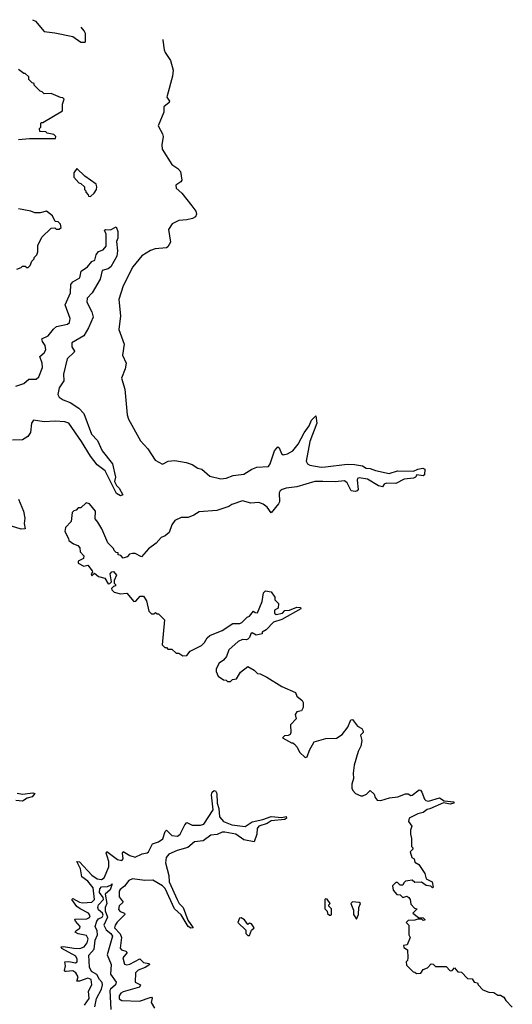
# Model space of a CAD drawing. Extents: x 1966327 to 2147849, y 395140 to 552178.
# Tile 315 of 316: x 2093294 to 2096922, y 540512 to 547766. Entities that reach past the tile are written whole.
import ezdxf

# ---------------------------------------------------------------- set-up
doc = ezdxf.new("R2010")
doc.units = 0

msp = doc.modelspace()

# ---------------------------------------------------------------- linework, layer by layer
at = {"layer": '0CON20XD'}
for points in [[(2093388.1, 547766.2), (2093410, 547755), (2093475, 547680), (2093551.7, 547668.3), (2093685, 547642.5), (2093745, 547600), (2093775, 547600), (2093777.5, 547605), (2093777.5, 547665), (2093767.5, 547685), (2093746.1, 547711.8)], [(2094348.2, 547620.3), (2094347.5, 547615), (2094358.4, 547545), (2094365, 547524.4), (2094404.5, 547464.5), (2094423.1, 547395), (2094419.3, 547350.7), (2094378.9, 547205), (2094378.1, 547195), (2094398.1, 547165), (2094394.4, 547155), (2094355.5, 547125), (2094356, 547085), (2094313.8, 546985), (2094345.9, 546925.9), (2094351.2, 546905), (2094340.8, 546845), (2094341.7, 546811.7), (2094415, 546700), (2094459.3, 546669.3), (2094477, 546647), (2094487.5, 546585), (2094479.3, 546570.7), (2094443.9, 546546.1), (2094446.7, 546525), (2094487, 546487), (2094561.2, 546395), (2094590, 546355), (2094596.4, 546333.6), (2094587.5, 546315), (2094567.3, 546302.7), (2094525, 546291.4), (2094465, 546285.8), (2094417.7, 546262.3), (2094390.7, 546219.3), (2094403.9, 546126.1), (2094385, 546092.5), (2094373.8, 546086.2), (2094290.9, 546079.1), (2094256.7, 546065), (2094194.3, 546025.7), (2094125.7, 545944.3), (2094054.5, 545805), (2094024, 545705), (2094035.7, 545585), (2094024, 545485), (2094063.8, 545375), (2094051.2, 545295), (2094077.1, 545235), (2094071.4, 545195), (2094044, 545125), (2094067.5, 545045), (2094084, 544855), (2094094.3, 544824.3), (2094184.3, 544664.3), (2094237.5, 544605), (2094290.7, 544520.7), (2094345, 544492.5), (2094386.7, 544513.3), (2094435, 544518), (2094520, 544505), (2094565, 544490), (2094605, 544461.4), (2094635, 544453.8), (2094695, 544402.2), (2094775, 544383.8), (2094815, 544388.5), (2094865, 544408), (2094945, 544418), (2095004.4, 544455.6), (2095040.9, 544469.1), (2095125, 544474.5), (2095139.5, 544495), (2095170.4, 544589.6), (2095195, 544620), (2095205, 544612.5), (2095221.4, 544571.4), (2095235, 544560), (2095265, 544566.7), (2095305, 544590), (2095345, 544638), (2095388.5, 544721.5), (2095425.6, 544775), (2095443.1, 544816.9), (2095475, 544847.5), (2095482.3, 544795), (2095431.5, 544658.5), (2095402.7, 544515), (2095412.9, 544495), (2095431.2, 544485), (2095515, 544470.8), (2095545, 544473.1), (2095705, 544491.6), (2095758.4, 544488.4), (2095818.3, 544478.3), (2095845, 544462.5), (2095875, 544460), (2095914.2, 544444.2), (2096015, 544423.1), (2096075, 544443.6), (2096195, 544439.2), (2096225, 544455.7), (2096261.7, 544461.7), (2096276.7, 544455), (2096276.1, 544413.9), (2096265, 544406.7), (2096217.5, 544412.5), (2096208, 544395), (2096195, 544388.6), (2096125, 544380.6), (2096065, 544349.2), (2095995, 544351.9), (2095978.8, 544345), (2095965, 544323.8), (2095935, 544333.3), (2095855, 544381.5), (2095795, 544391.1), (2095782.5, 544385), (2095778.1, 544375), (2095785.7, 544305), (2095778.8, 544295), (2095765, 544291.1), (2095735, 544295.8), (2095706.5, 544355), (2095685, 544369.5), (2095617.7, 544362.3), (2095526.9, 544363.1), (2095467.5, 544365), (2095334.1, 544325.9), (2095255, 544315.8), (2095225.9, 544304.1), (2095212.5, 544295), (2095205, 544280), (2095206.2, 544215), (2095200.7, 544199.3), (2095145, 544133.3), (2095115.5, 544175.5), (2095087.9, 544197.9), (2095055, 544208.9), (2094995, 544205.5), (2094935, 544222.7), (2094856.4, 544193.6), (2094835, 544179.1), (2094745, 544150.5), (2094615, 544141.4), (2094575, 544115.7), (2094535, 544100), (2094482.4, 544097.6), (2094435, 544076.7), (2094413.3, 544045), (2094395, 543987.5), (2094366.1, 543963.9), (2094335, 543952.5), (2094299.5, 543910.5), (2094242.3, 543867.7), (2094191.7, 543808.3), (2094145, 543832.5), (2094125, 543832.5), (2094102.5, 543827.5), (2094085, 543810), (2094055, 543800), (2094038.3, 543818.3), (2094020, 543825), (2094018.3, 543838.3), (2094005, 543840), (2093990, 543855), (2093985, 543870), (2093943.3, 543913.3), (2093897.5, 544015), (2093870, 544065), (2093848.3, 544088.3), (2093852.5, 544145), (2093808.3, 544198.3), (2093784, 544206), (2093745, 544170), (2093725, 544170), (2093708.3, 544151.7), (2093691.7, 544148.3), (2093680, 544135), (2093671.7, 544068.3), (2093630, 544025), (2093626.7, 543995), (2093653.3, 543945), (2093655, 543930), (2093690, 543905), (2093722.1, 543892.1), (2093736, 543875), (2093740, 543845), (2093765.8, 543815.8), (2093763.8, 543796.2), (2093723.3, 543776.7), (2093723, 543763), (2093765, 543740), (2093795, 543747.5), (2093827.5, 543705), (2093830, 543695), (2093820, 543685), (2093825, 543670), (2093845, 543687.5), (2093873, 543663), (2093920.7, 543650.7), (2093945, 543610), (2093958.3, 543611.7), (2093970, 543625), (2093960, 543685), (2093971.7, 543698.3), (2093985, 543700), (2094007.5, 543675), (2093990, 543635), (2093990, 543615), (2094000, 543605), (2094000, 543595), (2093985, 543590), (2093970, 543575), (2093972.5, 543565), (2093989.3, 543549.3), (2094035, 543537.5), (2094081.7, 543541.7), (2094135, 543480), (2094148.3, 543481.7), (2094181.7, 543518.3), (2094205, 543520), (2094227.5, 543485), (2094245, 543410), (2094265, 543390), (2094285, 543390), (2094295, 543400), (2094305, 543390), (2094315, 543390), (2094360, 543345), (2094341.7, 543161.7), (2094361.7, 543141.7), (2094375, 543140), (2094385, 543130), (2094415, 543130), (2094445, 543100), (2094465, 543100), (2094495, 543080), (2094525, 543082.5), (2094550, 543115), (2094632.5, 543155), (2094655, 543177.5), (2094675, 543212.5), (2094695, 543230), (2094783.6, 543266.4), (2094863, 543317), (2094915, 543317.5), (2094930, 543325), (2094970, 543365), (2094985, 543372.5), (2095015, 543410), (2095028.3, 543398.3), (2095045, 543397.5), (2095080.5, 543479.5), (2095090, 543545), (2095105, 543557.5), (2095145, 543550), (2095171.7, 543511.7), (2095173, 543493), (2095200, 543465), (2095198.3, 543431.7), (2095170, 543415), (2095170, 543395), (2095183, 543383), (2095230, 543395), (2095247.5, 543412.5), (2095280, 543415), (2095335, 543439.2), (2095362.5, 543435), (2095363.3, 543425), (2095225, 543346.2), (2095162.7, 543327.3), (2095109.3, 543270.7), (2095080, 543255), (2095078.3, 543241.7), (2095035, 543232.5), (2095005, 543250), (2094995, 543242.5), (2094985.9, 543214.1), (2094975, 543202.5), (2094965, 543197.5), (2094935, 543201.2), (2094903.3, 543185), (2094834.2, 543125), (2094815.6, 543075), (2094795, 543048.8), (2094763.3, 543025), (2094740, 542985), (2094740, 542965), (2094755, 542930), (2094795, 542902.5), (2094815, 542900), (2094825, 542890), (2094845, 542890), (2094860, 542905), (2094890.7, 542909.3), (2094920.7, 542959.3), (2094975, 543000), (2095020, 542975), (2095045, 542950), (2095065, 542947.5), (2095113.6, 542923.6), (2095225, 542853.3), (2095325, 542810), (2095335, 542782.5), (2095375, 542750), (2095382.5, 542735), (2095381.7, 542698.3), (2095370, 542675), (2095335, 542667.5), (2095323, 542647), (2095330, 542615), (2095288.3, 542571.7), (2095290, 542515), (2095285, 542500), (2095271.7, 542491.7), (2095245, 542490), (2095230, 542475), (2095295, 542440), (2095305, 542440), (2095318.3, 542428.3), (2095337, 542407), (2095355, 542370), (2095395, 542330), (2095410, 542335), (2095427.5, 542385), (2095463.6, 542446.4), (2095548.3, 542471.7), (2095627, 542473), (2095669.3, 542500.7), (2095710, 542555), (2095731.7, 542608.3), (2095745, 542610), (2095780.7, 542560.7), (2095812.5, 542545), (2095822.5, 542525), (2095822.5, 542515), (2095803.8, 542495), (2095812.5, 542455), (2095806.7, 542415), (2095787.5, 542375), (2095756.2, 542275), (2095748.8, 542215), (2095751.2, 542175), (2095740, 542135), (2095740, 542105), (2095746.4, 542086.4), (2095767.5, 542065), (2095805, 542047.5), (2095821.7, 542048.3), (2095848.3, 542061.7), (2095875, 542087.5), (2095905, 542060), (2095912.5, 542035), (2095927, 542017), (2095953, 542013), (2096017, 542033), (2096079.3, 542040.7), (2096135, 542062.5), (2096155, 542062.5), (2096175, 542050), (2096185, 542052.5), (2096235, 542092.5), (2096245, 542090), (2096256, 542076), (2096273.8, 542025), (2096285, 542014), (2096305, 542010), (2096385, 542032.5), (2096420.7, 542010.7), (2096490, 542005), (2096490, 541995), (2096463.9, 541986.1), (2096415, 541997.5), (2096315, 541952), (2096295, 541948.8), (2096265, 541926.7), (2096225, 541916.7), (2096162.5, 541885), (2096158.3, 541858.3), (2096182.5, 541825), (2096172.5, 541795), (2096172.5, 541765), (2096180, 541735), (2096180, 541675), (2096190, 541665), (2096190, 541655), (2096170, 541635), (2096182.5, 541595), (2096200, 541585), (2096205, 541560), (2096233.3, 541543.3), (2096277.5, 541475), (2096287, 541437), (2096332.5, 541415), (2096340, 541375), (2096335, 541370), (2096321.7, 541381.7), (2096288.3, 541388.3), (2096251.7, 541411.7), (2096205, 541410), (2096185, 541427.5), (2096151.7, 541421.7)], [(2093285, 546882.5), (2093365, 546890), (2093558.3, 546891.7), (2093560, 546905), (2093545, 546920), (2093495, 546930), (2093485, 546940), (2093441.7, 546941.7), (2093440, 546965), (2093450, 546975), (2093450, 547005), (2093455, 547010), (2093465, 547010), (2093610, 547095), (2093610, 547145), (2093621.7, 547181.7), (2093611.7, 547191.7), (2093593, 547193), (2093525, 547222.5), (2093475, 547220), (2093460, 547235), (2093445, 547240), (2093400, 547285), (2093400, 547295), (2093385, 547300), (2093360, 547325), (2093360, 547345), (2093335, 547370), (2093325, 547370), (2093285, 547400)], [(2093815, 546462.5), (2093843, 546487), (2093860, 546515), (2093862.5, 546535), (2093856.7, 546555), (2093773.3, 546613.3), (2093715, 546670), (2093693, 546637), (2093692.5, 546605), (2093730, 546565), (2093745, 546560), (2093770, 546535), (2093770, 546515), (2093780, 546505), (2093780, 546495), (2093797, 546477), (2093800, 546465), (2093815, 546462.5)], [(2093271.7, 545928.3), (2093305, 545940), (2093315, 545950), (2093335, 545950), (2093345, 545940), (2093355, 545940), (2093370, 545955), (2093383, 545987), (2093400, 546005), (2093400, 546015), (2093420, 546035), (2093427.5, 546055), (2093428.3, 546101.7), (2093457, 546163), (2093525, 546230), (2093551.7, 546231.7), (2093563, 546223), (2093585, 546222.5), (2093600, 546235), (2093595, 546260), (2093576.7, 546276.7), (2093555, 546280), (2093535, 546320), (2093490, 546355), (2093445, 546342.5), (2093405, 546342.5), (2093376.4, 546356.4), (2093285, 546372.5)], [(2093265, 545065.6), (2093325, 545085.2), (2093362, 545118), (2093415, 545118.9), (2093434.5, 545135), (2093462.1, 545205), (2093459.1, 545235), (2093442.2, 545285), (2093475, 545311.1), (2093485.2, 545335), (2093482.3, 545365), (2093462.5, 545395), (2093457.5, 545415), (2093503.8, 545436.2), (2093542.8, 545487.2), (2093565, 545504.7), (2093645, 545522.5), (2093661.2, 545535), (2093665.2, 545565.2), (2093629.3, 545665), (2093667.2, 545752.8), (2093669.6, 545815), (2093684.8, 545835.2), (2093736.2, 545863.8), (2093746.5, 545913.5), (2093793.3, 545946.7), (2093825, 545984), (2093846, 545994), (2093856, 546035), (2093875, 546058), (2093908.1, 546071.9), (2093931.4, 546098.6), (2093930, 546185), (2093917.5, 546215), (2093925, 546220), (2093962.3, 546217.7), (2094005, 546240), (2094016.7, 546205), (2094016.2, 546156.2), (2094007.3, 546132.7), (2094014.3, 546064.3), (2094009.5, 546025), (2093965, 545944.5), (2093945, 545930), (2093900.8, 545919.2), (2093885.5, 545855), (2093826.4, 545755), (2093790.5, 545715), (2093787.8, 545685), (2093825.4, 545615), (2093834.4, 545575), (2093800.9, 545495), (2093765, 545436.5), (2093677.7, 545385), (2093676.7, 545356.7), (2093696.9, 545325), (2093695, 545317.5), (2093642.4, 545267.6), (2093615.5, 545155), (2093618.6, 545105), (2093585, 545053.8), (2093573.8, 545005), (2093584.6, 544985), (2093614.5, 544964.5), (2093665.8, 544945.8), (2093729.2, 544905), (2093765.4, 544865), (2093822.1, 544712.1), (2093867.2, 544667.2), (2093900.3, 544590.3), (2093977.8, 544495), (2093998.9, 544395), (2093992, 544365), (2094006, 544335), (2094027.1, 544315), (2094052.5, 544265), (2094035, 544257.5), (2094006.2, 544275), (2093922, 544442), (2093865, 544488), (2093815, 544550.7), (2093748.9, 544658.9), (2093655, 544793.4), (2093625, 544803.3), (2093555, 544809.5), (2093475, 544803.5), (2093395, 544816.1), (2093381.1, 544795), (2093373.3, 544725), (2093354.7, 544695), (2093315, 544670.5), (2093241.6, 544668.4)], [(2093284.6, 544234.5), (2093321, 544145), (2093330.8, 544095), (2093326, 544055), (2093334.4, 544015.6), (2093305, 544012.8), (2093162.9, 544057.1)], [(2093275, 542068.3), (2093315, 542060.3), (2093391.5, 542071.5), (2093405.6, 542065), (2093385, 542040.7), (2093349.5, 542030.5), (2093315, 542009.1), (2093265, 542012.9)], [(2093771.1, 540505), (2093804, 540555), (2093801.4, 540608.6), (2093824, 540656), (2093820.2, 540695), (2093795, 540704.8), (2093735, 540683.3), (2093715, 540682.1), (2093724.1, 540715.9), (2093706.5, 540745), (2093685, 540758), (2093635, 540753.2), (2093625.3, 540755.3), (2093622.7, 540762.7), (2093631.7, 540795), (2093626.9, 540825), (2093655, 540829), (2093705, 540818.4), (2093716.5, 540825), (2093717.1, 540845), (2093706.6, 540866.6), (2093605, 540923), (2093597.8, 540935), (2093615, 540937.7), (2093692.9, 540925), (2093736.5, 540923.5), (2093768.2, 540935), (2093790.5, 540965), (2093797.7, 540995), (2093785, 541018.4), (2093725, 541031.8), (2093701.5, 541045), (2093706.1, 541055), (2093736.1, 541073.9), (2093738.4, 541085), (2093703.5, 541125), (2093699.7, 541140.3), (2093787.3, 541142.7), (2093807.4, 541152.6), (2093811.6, 541165), (2093799.7, 541185), (2093738.2, 541215), (2093713.6, 541233.6), (2093678.1, 541285), (2093685, 541291.1), (2093734.2, 541264.2), (2093755, 541260.9), (2093824.8, 541265.2), (2093844.3, 541285), (2093835, 541371.1), (2093795, 541420.5), (2093752, 541452), (2093741.7, 541511.7), (2093714.5, 541565.5), (2093735, 541562.9), (2093824.5, 541464.5), (2093865, 541437.4), (2093895, 541431.5), (2093915.1, 541444.9), (2093950, 541525), (2093949.4, 541565), (2093936.6, 541605), (2093930.3, 541625), (2093935, 541637.1), (2094015, 541578.4), (2094045, 541572.8), (2094055.9, 541585), (2094050.3, 541625), (2094055, 541638.9), (2094105, 541608.1), (2094145, 541596.2), (2094195, 541620.7), (2094232.6, 541627.4), (2094242.9, 541635), (2094270.6, 541695), (2094315, 541710.3), (2094348.5, 541731.5), (2094365, 541786), (2094375, 541794.3), (2094415, 541757.3), (2094455, 541751.6), (2094475.8, 541765), (2094510.5, 541835), (2094525, 541850.7), (2094565, 541832), (2094625, 541831.2), (2094650.3, 541839.7), (2094719, 541945), (2094706.3, 542055), (2094710.7, 542075), (2094725, 542087.5), (2094735.2, 542085), (2094744.3, 542065), (2094748.3, 541995), (2094759.5, 541955), (2094764, 541894), (2094795, 541859.3), (2094856.4, 541833.6), (2094955, 541822.9), (2095005, 541858), (2095085, 541874), (2095145, 541897), (2095225, 541888.6), (2095255.8, 541895.8), (2095257.5, 541885), (2095246, 541875), (2095144.7, 541865.3), (2095116.7, 541843.3), (2095055.2, 541824.8), (2095043, 541807), (2095039, 541765), (2095020.5, 541709.5), (2094945, 541725.2), (2094885, 541765.2), (2094805, 541781.1), (2094785, 541780), (2094747.6, 541762.4), (2094702.4, 541757.6), (2094645, 541715.6), (2094581.3, 541708.7), (2094531.9, 541668.1), (2094453.7, 541646.3), (2094391.9, 541618.1), (2094372.9, 541595), (2094367.7, 541555), (2094391, 541461), (2094395.2, 541415), (2094453.5, 541283.5), (2094468.4, 541255), (2094496.6, 541225), (2094531.9, 541131.9), (2094571.2, 541075), (2094555, 541073.1), (2094535, 541086.4), (2094481.7, 541171.7), (2094432.9, 541215), (2094364.1, 541365), (2094346.2, 541385), (2094275, 541427.9), (2094215, 541424.2), (2094125, 541436.6), (2094098.4, 541425), (2094065, 541382.3), (2094032.4, 541357.6), (2094026.4, 541345), (2094027.4, 541305), (2094055.4, 541265), (2094025, 541238.5), (2094020.3, 541210.3), (2094032.7, 541195), (2094065.8, 541185), (2094068, 541175), (2094011.8, 541118.2), (2093996.5, 541095), (2093992.8, 541075), (2094032.5, 541032.5), (2094042.8, 541005), (2094033.8, 540925), (2094042.3, 540915), (2094074.8, 540904.8), (2094084.6, 540895), (2094054, 540856), (2094065, 540808.5), (2094083.7, 540803.7), (2094105, 540808.7), (2094178.3, 540848.3), (2094205, 540820.7), (2094244.3, 540814.3), (2094251.4, 540805), (2094216.7, 540783.3), (2094165, 540764.3), (2094146.7, 540745), (2094145, 540676), (2094183.6, 540655), (2094175, 540638.2), (2094054.7, 540605), (2094038.7, 540595), (2094026, 540575), (2094025, 540552.1), (2094045, 540540.6), (2094175, 540536), (2094255, 540562.2), (2094265, 540564), (2094268.1, 540558.1), (2094261.5, 540525), (2094285.4, 540485)], [(2096151.7, 541421.7), (2096135, 541420), (2096121.7, 541408.3), (2096115, 541390), (2096095, 541390), (2096075, 541410), (2096065, 541410), (2096040, 541385), (2096043, 541353), (2096071.7, 541321.7), (2096095, 541320), (2096115, 541300), (2096145, 541310), (2096159.3, 541299.3), (2096170, 541285), (2096175, 541250), (2096201.7, 541221.7), (2096220, 541215), (2096190, 541185), (2096231.7, 541151.7), (2096265, 541150), (2096280, 541135), (2096265, 541130), (2096255, 541140), (2096225, 541140), (2096205, 541132.5), (2096155, 541130), (2096140, 541115), (2096160, 541095), (2096160, 541025), (2096170, 541005), (2096148.3, 540951.7), (2096120, 540945), (2096121.7, 540931.7), (2096150, 540915), (2096152.5, 540855), (2096150, 540835), (2096140, 540825), (2096141.7, 540801.7), (2096191.7, 540751.7), (2096205, 540750), (2096215, 540740), (2096248.3, 540741.7), (2096265, 540770), (2096298.3, 540781.7), (2096325, 540810), (2096338.3, 540808.3), (2096355, 540790), (2096435, 540790), (2096465, 540760), (2096478.3, 540761.7), (2096495, 540780), (2096521.7, 540751.7), (2096548.3, 540748.3), (2096591.7, 540701.7), (2096625, 540700), (2096640, 540675), (2096665, 540670), (2096670, 540655), (2096705, 540620), (2096748.3, 540601.7), (2096785, 540600), (2096815, 540580), (2096835, 540580), (2096860, 540565), (2096875, 540540), (2096921.7, 540491.7)], [(2093847, 540495), (2093858.6, 540555), (2093895.2, 540625), (2093904, 540655), (2093902, 540672), (2093880.7, 540695), (2093861.7, 540731.7), (2093822.9, 540755), (2093807.3, 540785), (2093803.1, 540875), (2093841.8, 540918.2), (2093848.8, 540985), (2093865.9, 541025), (2093864.2, 541055), (2093849.3, 541085), (2093862.3, 541125), (2093875, 541141.7), (2093901.8, 541155), (2093908, 541168), (2093903.5, 541185), (2093875, 541208.4), (2093867.9, 541225), (2093874.6, 541245), (2093910.8, 541285), (2093908.7, 541298.7), (2093881, 541335), (2093885, 541364.4), (2093895, 541378.7), (2093939.4, 541380.6), (2093968.3, 541391.7), (2093975, 541400), (2093960.5, 541355), (2093923.3, 541325), (2093935.7, 541255), (2093923.9, 541226.1), (2093922.3, 541202.3), (2093939.7, 541155), (2093913.9, 541095), (2093931.2, 541061.2), (2093965, 541033), (2093976.5, 541015), (2093938.2, 540878.2), (2093966.2, 540805), (2093962.2, 540735), (2094005.3, 540675), (2094000.3, 540655), (2093963, 540625), (2093958.4, 540615), (2093964.2, 540475)], [(2095585, 541170), (2095590, 541175), (2095590, 541215), (2095570, 541235), (2095570, 541245), (2095580, 541255), (2095558.3, 541288.3), (2095545, 541290), (2095540, 541285), (2095540, 541215), (2095558.3, 541198.3), (2095561.7, 541181.7), (2095575, 541170), (2095585, 541170)], [(2095775, 541140), (2095790, 541175), (2095792.5, 541225), (2095802.5, 541255), (2095795, 541262.5), (2095743.6, 541266.4), (2095732.5, 541255), (2095752.5, 541205), (2095752.5, 541175), (2095775, 541140)], [(2094985, 541020), (2095001.7, 541058.3), (2095020, 541075), (2095000, 541105), (2094985, 541110), (2094975, 541100), (2094950, 541135), (2094925, 541150), (2094911.7, 541148.3), (2094900, 541115), (2094958.3, 541058.3), (2094960, 541035), (2094975, 541020), (2094985, 541020)]]:
    msp.add_lwpolyline(points, dxfattribs=at)

doc.saveas('drawing.dxf')
